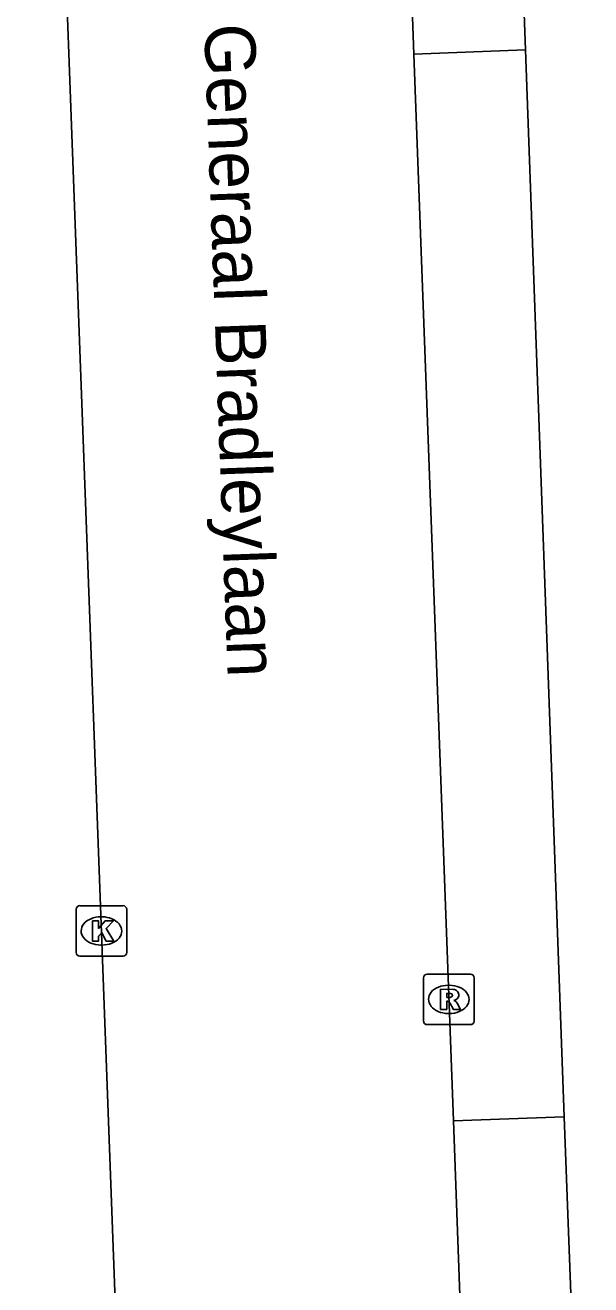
# Model space of a CAD drawing. Extents: x 161084 to 161928, y 385355 to 386522.
# Drawn here: x 161341.79 to 161352.97, y 386403.89 to 386428.81 of the extents above; entities that cross this region are included whole.
import ezdxf

# ---------------------------------------------------------------- set-up
doc = ezdxf.new("R2010")
doc.units = 0
for name, color, linetype in [('IMGEO_Kolk', 7, 'Continuous'), ('IMGEO_Openbare_ruimte_label', 7, 'Continuous'), ('IMGEO_Rijbaan_lokaal_open', 7, 'Continuous'), ('IMGEO_Rioolput', 7, 'Continuous')]:
    doc.layers.add(name, color=color, linetype=linetype)

msp = doc.modelspace()

# ---------------------------------------------------------------- linework, layer by layer
at = {"layer": 'IMGEO_Kolk'}
for p, q in [((161342.795, 386410.468), (161342.795, 386411.32)), ((161342.87, 386411.394), (161343.722, 386411.394)), ((161343.796, 386411.32), (161343.796, 386410.468)), ((161343.283, 386411.174), (161343.308, 386411.174)), ((161343.306, 386410.614), (161343.281, 386410.614)), ((161343.722, 386410.394), (161342.87, 386410.394))]:
    msp.add_line(p, q, dxfattribs=at)
for points in [[(161342.795, 386410.468), (161342.795, 386411.32)], [(161342.87, 386411.394), (161343.722, 386411.394)], [(161343.796, 386411.32), (161343.796, 386410.468)], [(161343.116, 386411.094), (161343.239, 386411.094), (161343.239, 386410.943), (161343.369, 386411.094), (161343.533, 386411.094), (161343.387, 386410.943), (161343.54, 386410.694), (161343.388, 386410.694), (161343.303, 386410.858), (161343.239, 386410.791), (161343.239, 386410.694), (161343.116, 386410.694), (161343.116, 386411.094)], [(161343.722, 386410.394), (161342.87, 386410.394)]]:
    msp.add_lwpolyline(points, dxfattribs=at)
for centre, start, end in [((161342.872, 386411.318), 91.552, 178.448), ((161342.872, 386411.318), 91.552, 178.448), ((161343.72, 386411.318), 1.552, 88.448), ((161343.72, 386411.318), 1.552, 88.448), ((161342.872, 386410.47), 181.552, 268.448), ((161342.872, 386410.47), 181.552, 268.448), ((161343.72, 386410.47), 271.552, 358.448), ((161343.72, 386410.47), 271.552, 358.448)]:
    msp.add_arc(centre, 0.0765, start, end, dxfattribs=at)
for centre, major_axis, ratio, start_param, end_param in [((161343.282, 386410.894), (-0.387, 0.002), 0.722429, 4.712389, 7.853982), ((161343.307, 386410.894), (-0.39, 0.002), 0.717154, 1.570796, 4.712389)]:
    msp.add_ellipse(centre, major_axis=major_axis, ratio=ratio, start_param=start_param, end_param=end_param, dxfattribs=at)
at = {"layer": 'IMGEO_Rijbaan_lokaal_open'}
for points in [[(161350.382, 386463.624), (161351.676, 386428.323)], [(161349.471, 386428.24), (161348.2, 386463.571)], [(161343.983, 386392.397), (161341.789, 386451.505)], [(161351.676, 386428.323), (161349.471, 386428.24)], [(161350.252, 386407.141), (161349.471, 386428.24)], [(161351.676, 386428.323), (161352.441, 386407.215)], [(161350.252, 386407.141), (161352.441, 386407.215)], [(161350.76, 386393.154), (161350.252, 386407.141)], [(161352.441, 386407.215), (161352.969, 386393.218)]]:
    msp.add_lwpolyline(points, dxfattribs=at)
at = {"layer": 'IMGEO_Rioolput'}
for p, q in [((161349.737, 386410.041), (161350.589, 386410.041)), ((161349.662, 386409.115), (161349.662, 386409.967)), ((161350.15, 386409.821), (161350.175, 386409.821)), ((161350.663, 386409.967), (161350.663, 386409.115)), ((161350.173, 386409.261), (161350.148, 386409.261)), ((161350.589, 386409.041), (161349.737, 386409.041))]:
    msp.add_line(p, q, dxfattribs=at)
for points in [[(161349.737, 386410.041), (161350.589, 386410.041)], [(161349.662, 386409.115), (161349.662, 386409.967)], [(161350.663, 386409.967), (161350.663, 386409.115)], [(161350.251, 386409.739), (161349.999, 386409.741), (161349.999, 386409.341)], [(161349.999, 386409.341), (161350.123, 386409.341), (161350.123, 386409.503), (161350.134, 386409.503)], [(161350.177, 386409.66), (161350.123, 386409.66), (161350.123, 386409.579)], [(161350.123, 386409.579), (161350.175, 386409.579)], [(161350.181, 386409.474), (161350.252, 386409.341), (161350.392, 386409.341), (161350.327, 386409.467)], [(161350.589, 386409.041), (161349.737, 386409.041)]]:
    msp.add_lwpolyline(points, dxfattribs=at)
for centre, radius, start, end in [((161349.739, 386409.965), 0.0765, 91.552, 178.448), ((161349.739, 386409.965), 0.0765, 91.552, 178.448), ((161350.587, 386409.965), 0.0765, 1.552, 88.448), ((161350.587, 386409.965), 0.0765, 1.552, 88.448), ((161350.133, 386409.45), 0.0533, 26.0293, 88.6989), ((161350.159, 386409.768), 0.19, 274.7715, 282.9687), ((161350.183, 386409.564), 0.0964, 77.0061, 93.1865), ((161350.197, 386409.621), 0.0378, 276.6634, 79.6772), ((161350.25, 386409.629), 0.109, 350.3612, 89.416), ((161350.248, 386409.629), 0.112, 277.5842, 350.9817), ((161350.232, 386409.414), 0.108, 29.5134, 73.7905), ((161349.739, 386409.117), 0.0765, 181.552, 268.448), ((161349.739, 386409.117), 0.0765, 181.552, 268.448), ((161350.587, 386409.117), 0.0765, 271.552, 358.448), ((161350.587, 386409.117), 0.0765, 271.552, 358.448)]:
    msp.add_arc(centre, radius, start, end, dxfattribs=at)
for centre, major_axis, ratio, start_param, end_param in [((161350.149, 386409.541), (-0.387, 0.002), 0.722429, 4.712389, 7.853982), ((161350.174, 386409.541), (-0.39, 0.002), 0.717154, 1.570796, 4.712389)]:
    msp.add_ellipse(centre, major_axis=major_axis, ratio=ratio, start_param=start_param, end_param=end_param, dxfattribs=at)

# ---------------------------------------------------------------- texts
at = {"layer": 'IMGEO_Openbare_ruimte_label'}
msp.add_text('Generaal Bradleylaan', height=1, rotation=272.0638, dxfattribs=at).set_placement((161345.327, 386428.825))

doc.saveas('drawing.dxf')
